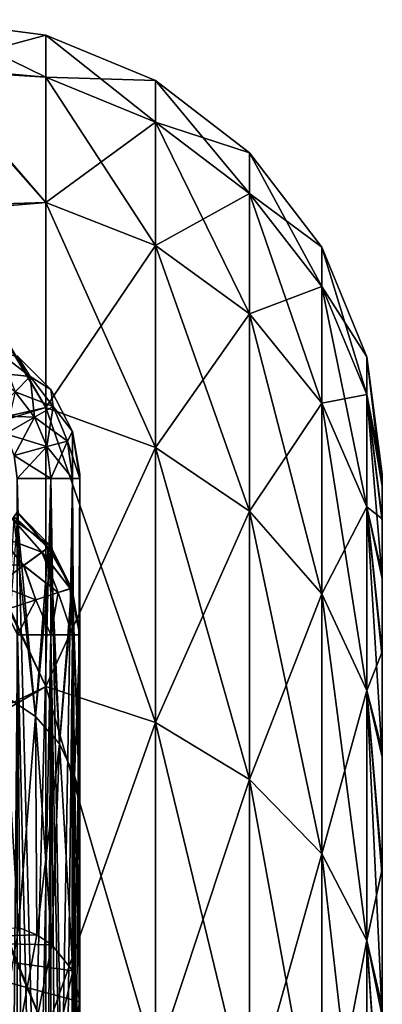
# Model space of a CAD drawing. Header units: millimetres. Extents: x -143 to 143, y -35 to 35.
# Tile 533 of 533: x 141.05 to 143.45, y 14 to 20.5. Entities that reach past the tile are written whole.
import ezdxf

# ---------------------------------------------------------------- set-up
doc = ezdxf.new("R2010")
doc.units = ezdxf.units.MM
doc.header["$LTSCALE"] = 65.185185
for name, color, linetype in [('1126', 7, 'CONTINUOUS'), ('1127', 7, 'CONTINUOUS'), ('1138', 7, 'CONTINUOUS'), ('1141', 7, 'CONTINUOUS'), ('1151', 7, 'CONTINUOUS'), ('1450', 7, 'CONTINUOUS'), ('1451', 7, 'CONTINUOUS'), ('1452', 7, 'CONTINUOUS'), ('1702', 7, 'CONTINUOUS'), ('1703', 7, 'CONTINUOUS'), ('1704', 7, 'CONTINUOUS'), ('1733', 7, 'CONTINUOUS'), ('1742', 7, 'CONTINUOUS'), ('1743', 7, 'CONTINUOUS'), ('859', 7, 'CONTINUOUS'), ('860', 7, 'CONTINUOUS'), ('865', 7, 'CONTINUOUS'), ('870', 7, 'CONTINUOUS'), ('871', 7, 'CONTINUOUS')]:
    doc.layers.add(name, color=color, linetype=linetype)

msp = doc.modelspace()

# ---------------------------------------------------------------- linework, layer by layer
at = {"layer": '1126', "linetype": 'CONTINUOUS'}
for points in [[(141.0373, 17.4714, 1.8094), (141.2588, 17.4714, 1.588), (141.0373, 9, 1.8094), (141.0373, 17.4714, 1.8094)], [(141.0373, 9, 1.8094), (141.2588, 17.4714, 1.588), (141.2588, 9, 1.588), (141.0373, 9, 1.8094)], [(141.2588, 17.4714, 1.588), (141.4011, 17.4714, 1.309), (141.2588, 9, 1.588), (141.2588, 17.4714, 1.588)], [(141.2588, 9, 1.588), (141.4011, 17.4714, 1.309), (141.4011, 9, 1.309), (141.2588, 9, 1.588)], [(141.45, 17.4714, 1), (141.45, 9, 1), (141.4011, 9, 1.309), (141.45, 17.4714, 1)], [(141.4011, 17.4714, 1.309), (141.45, 17.4714, 1), (141.4011, 9, 1.309), (141.4011, 17.4714, 1.309)]]:
    msp.add_3dface(points, dxfattribs=at)
at = {"layer": '1127', "linetype": 'CONTINUOUS'}
for points in [[(140.9255, 18.295, 1.309), (141.1225, 18.1439, 1.309), (140.8544, 18.1719, 1.588), (140.9255, 18.295, 1.309)], [(140.9255, 18.295, 1.309), (141.0378, 18.2791, 1.0462), (141.1225, 18.1439, 1.309), (140.9255, 18.295, 1.309)], [(141.0378, 18.2791, 1.0462), (141.259, 18.0582, 1.0336), (141.1225, 18.1439, 1.309), (141.0378, 18.2791, 1.0462)], [(140.8544, 18.1719, 1.588), (141.1225, 18.1439, 1.309), (141.0219, 18.0433, 1.588), (140.8544, 18.1719, 1.588)], [(141.1225, 18.1439, 1.309), (141.2736, 17.9469, 1.309), (141.0219, 18.0433, 1.588), (141.1225, 18.1439, 1.309)], [(141.1225, 18.1439, 1.309), (141.259, 18.0582, 1.0336), (141.2736, 17.9469, 1.309), (141.1225, 18.1439, 1.309)], [(141.0219, 18.0433, 1.588), (141.1505, 17.8758, 1.588), (140.8653, 17.8867, 1.8094), (141.0219, 18.0433, 1.588)], [(141.0219, 18.0433, 1.588), (141.2736, 17.9469, 1.309), (141.1505, 17.8758, 1.588), (141.0219, 18.0433, 1.588)], [(141.259, 18.0582, 1.0336), (141.4011, 17.7799, 1.0177), (141.2736, 17.9469, 1.309), (141.259, 18.0582, 1.0336)], [(141.2736, 17.9469, 1.309), (141.3687, 17.7176, 1.309), (141.1505, 17.8758, 1.588), (141.2736, 17.9469, 1.309)], [(141.2736, 17.9469, 1.309), (141.4011, 17.7799, 1.0177), (141.3687, 17.7176, 1.309), (141.2736, 17.9469, 1.309)], [(140.8653, 17.8867, 1.8094), (141.1505, 17.8758, 1.588), (140.9586, 17.765, 1.8094), (140.8653, 17.8867, 1.8094)], [(141.1505, 17.8758, 1.588), (141.2313, 17.6807, 1.588), (140.9586, 17.765, 1.8094), (141.1505, 17.8758, 1.588)], [(141.1505, 17.8758, 1.588), (141.3687, 17.7176, 1.309), (141.2313, 17.6807, 1.588), (141.1505, 17.8758, 1.588)], [(140.9586, 17.765, 1.8094), (141.2313, 17.6807, 1.588), (141.0173, 17.6234, 1.8094), (140.9586, 17.765, 1.8094)], [(141.4011, 17.7799, 1.0177), (141.45, 17.4714, 1), (141.3687, 17.7176, 1.309), (141.4011, 17.7799, 1.0177)], [(141.3687, 17.7176, 1.309), (141.4011, 17.4714, 1.309), (141.2313, 17.6807, 1.588), (141.3687, 17.7176, 1.309)], [(141.45, 17.4714, 1), (141.4011, 17.4714, 1.309), (141.3687, 17.7176, 1.309), (141.45, 17.4714, 1)], [(141.2313, 17.6807, 1.588), (141.2588, 17.4714, 1.588), (141.0173, 17.6234, 1.8094), (141.2313, 17.6807, 1.588)], [(141.2588, 17.4714, 1.588), (141.0373, 17.4714, 1.8094), (141.0173, 17.6234, 1.8094), (141.2588, 17.4714, 1.588)], [(141.4011, 17.4714, 1.309), (141.2588, 17.4714, 1.588), (141.2313, 17.6807, 1.588), (141.4011, 17.4714, 1.309)]]:
    msp.add_3dface(points, dxfattribs=at)
at = {"layer": '1138', "linetype": 'CONTINUOUS'}
for points in [[(141.1652, 14.4563, 11.055), (139.95, 14.419, 11.5906), (141.0457, 14.5063, 11.1613), (141.1652, 14.4563, 11.055)], [(141.2661, 14.3906, 10.9417), (139.95, 14.419, 11.5906), (141.1652, 14.4563, 11.055), (141.2661, 14.3906, 10.9417)], [(141.45, 14.0152, 10.4797), (141.45, 9.5355, 6), (139.95, 14.419, 11.5906), (141.45, 14.0152, 10.4797)], [(141.45, 14.0152, 10.4797), (139.95, 14.419, 11.5906), (141.4038, 14.2204, 10.7066), (141.45, 14.0152, 10.4797)], [(139.95, 14.419, 11.5906), (141.45, 9.5355, 6), (141.436, 9.3622, 5.8333), (139.95, 14.419, 11.5906)], [(141.4038, 14.2204, 10.7066), (139.95, 14.419, 11.5906), (141.2661, 14.3906, 10.9417), (141.4038, 14.2204, 10.7066)], [(140.9708, 8.456, 5.1463), (139.95, 14.419, 11.5906), (141.1015, 8.6126, 5.2414), (140.9708, 8.456, 5.1463)], [(141.1015, 8.6126, 5.2414), (139.95, 14.419, 11.5906), (141.2201, 8.7892, 5.3621), (141.1015, 8.6126, 5.2414)], [(141.2201, 8.7892, 5.3621), (139.95, 14.419, 11.5906), (141.319, 8.9791, 5.5053), (141.2201, 8.7892, 5.3621)], [(141.319, 8.9791, 5.5053), (139.95, 14.419, 11.5906), (141.3922, 9.1733, 5.665), (141.319, 8.9791, 5.5053)], [(141.3922, 9.1733, 5.665), (139.95, 14.419, 11.5906), (141.436, 9.3622, 5.8333), (141.3922, 9.1733, 5.665)]]:
    msp.add_3dface(points, dxfattribs=at)
at = {"layer": '1141', "linetype": 'CONTINUOUS'}
for points in [[(141.1571, 15.8992, 8.8721), (140.95, 16.0379, 8.9496), (141.0376, 17.1994, 6.2774), (141.1571, 15.8992, 8.8721)], [(141.2417, 17.0131, 6.2094), (141.1571, 15.8992, 8.8721), (141.0376, 17.1994, 6.2774), (141.2417, 17.0131, 6.2094)], [(141.2589, 16.9915, 6.2016), (141.1571, 15.8992, 8.8721), (141.2417, 17.0131, 6.2094), (141.2589, 16.9915, 6.2016)], [(141.316, 15.7183, 8.7712), (141.1571, 15.8992, 8.8721), (141.2589, 16.9915, 6.2016), (141.316, 15.7183, 8.7712)], [(141.3955, 16.7453, 6.1117), (141.316, 15.7183, 8.7712), (141.2589, 16.9915, 6.2016), (141.3955, 16.7453, 6.1117)], [(141.401, 16.7296, 6.106), (141.316, 15.7183, 8.7712), (141.3955, 16.7453, 6.1117), (141.401, 16.7296, 6.106)], [(141.4159, 15.5077, 8.6537), (141.316, 15.7183, 8.7712), (141.401, 16.7296, 6.106), (141.4159, 15.5077, 8.6537)], [(141.45, 16.4393, 6), (141.4159, 15.5077, 8.6537), (141.401, 16.7296, 6.106), (141.45, 16.4393, 6)], [(141.45, 16.4393, 6), (141.45, 15.3911, 8.3285), (141.4159, 15.5077, 8.6537), (141.45, 16.4393, 6)], [(141.1571, 15.8992, 8.8721), (141.0457, 14.5063, 11.1613), (140.95, 16.0379, 8.9496), (141.1571, 15.8992, 8.8721)], [(141.1652, 14.4563, 11.055), (141.0457, 14.5063, 11.1613), (141.1571, 15.8992, 8.8721), (141.1652, 14.4563, 11.055)], [(141.316, 15.7183, 8.7712), (141.1652, 14.4563, 11.055), (141.1571, 15.8992, 8.8721), (141.316, 15.7183, 8.7712)], [(141.2661, 14.3906, 10.9417), (141.1652, 14.4563, 11.055), (141.316, 15.7183, 8.7712), (141.2661, 14.3906, 10.9417)], [(141.4038, 14.2204, 10.7066), (141.2661, 14.3906, 10.9417), (141.316, 15.7183, 8.7712), (141.4038, 14.2204, 10.7066)], [(141.4159, 15.5077, 8.6537), (141.4038, 14.2204, 10.7066), (141.316, 15.7183, 8.7712), (141.4159, 15.5077, 8.6537)], [(141.45, 15.2815, 8.528), (141.4038, 14.2204, 10.7066), (141.4159, 15.5077, 8.6537), (141.45, 15.2815, 8.528)], [(141.45, 15.3911, 8.3285), (141.45, 15.2815, 8.528), (141.4159, 15.5077, 8.6537), (141.45, 15.3911, 8.3285)], [(141.45, 15.2815, 8.528), (141.45, 14.0152, 10.4797), (141.4038, 14.2204, 10.7066), (141.45, 15.2815, 8.528)]]:
    msp.add_3dface(points, dxfattribs=at)
at = {"layer": '1151', "linetype": 'CONTINUOUS'}
for points in [[(140.95, 16.0379, -8.9496), (141.1571, 15.8992, -8.8721), (141.0136, 17.2153, -6.2832), (140.95, 16.0379, -8.9496)], [(141.0136, 17.2153, -6.2832), (141.1571, 15.8992, -8.8721), (141.0376, 17.1994, -6.2774), (141.0136, 17.2153, -6.2832)], [(141.0376, 17.1994, -6.2774), (141.1571, 15.8992, -8.8721), (141.2411, 17.0138, -6.2097), (141.0376, 17.1994, -6.2774)], [(141.1571, 15.8992, -8.8721), (141.316, 15.7183, -8.7712), (141.2411, 17.0138, -6.2097), (141.1571, 15.8992, -8.8721)], [(141.2411, 17.0138, -6.2097), (141.316, 15.7183, -8.7712), (141.2589, 16.9915, -6.2016), (141.2411, 17.0138, -6.2097)], [(141.2589, 16.9915, -6.2016), (141.316, 15.7183, -8.7712), (141.3951, 16.7461, -6.112), (141.2589, 16.9915, -6.2016)], [(141.316, 15.7183, -8.7712), (141.4159, 15.5077, -8.6537), (141.3951, 16.7461, -6.112), (141.316, 15.7183, -8.7712)], [(141.3951, 16.7461, -6.112), (141.4159, 15.5077, -8.6537), (141.401, 16.7296, -6.106), (141.3951, 16.7461, -6.112)], [(141.45, 15.2815, -8.528), (141.45, 15.3911, -8.3285), (141.401, 16.7296, -6.106), (141.45, 15.2815, -8.528)], [(141.4159, 15.5077, -8.6537), (141.45, 15.2815, -8.528), (141.401, 16.7296, -6.106), (141.4159, 15.5077, -8.6537)], [(141.45, 15.3911, -8.3285), (141.45, 16.4393, -6), (141.401, 16.7296, -6.106), (141.45, 15.3911, -8.3285)], [(140.95, 16.0379, -8.9496), (141.0458, 14.5063, -11.1613), (141.1571, 15.8992, -8.8721), (140.95, 16.0379, -8.9496)], [(141.0458, 14.5063, -11.1613), (141.1654, 14.4563, -11.0549), (141.1571, 15.8992, -8.8721), (141.0458, 14.5063, -11.1613)], [(141.1654, 14.4563, -11.0549), (141.2663, 14.3905, -10.9415), (141.1571, 15.8992, -8.8721), (141.1654, 14.4563, -11.0549)], [(141.1571, 15.8992, -8.8721), (141.2663, 14.3905, -10.9415), (141.316, 15.7183, -8.7712), (141.1571, 15.8992, -8.8721)], [(141.2663, 14.3905, -10.9415), (141.4039, 14.2202, -10.7064), (141.316, 15.7183, -8.7712), (141.2663, 14.3905, -10.9415)], [(141.316, 15.7183, -8.7712), (141.4039, 14.2202, -10.7064), (141.4159, 15.5077, -8.6537), (141.316, 15.7183, -8.7712)], [(141.4039, 14.2202, -10.7064), (141.45, 14.0152, -10.4797), (141.4159, 15.5077, -8.6537), (141.4039, 14.2202, -10.7064)], [(141.45, 14.0152, -10.4797), (141.45, 15.2815, -8.528), (141.4159, 15.5077, -8.6537), (141.45, 14.0152, -10.4797)]]:
    msp.add_3dface(points, dxfattribs=at)
at = {"layer": '1450', "linetype": 'CONTINUOUS'}
for points in [[(140.45, 20.5), (140.45, 20.1897, 3.5533), (141.2265, 20.3978), (140.45, 20.5)], [(141.2265, 20.3978), (140.45, 20.1897, 3.5533), (141.2265, 20.1196, 3.3574), (141.2265, 20.3978)], [(141.2265, 20.3978), (141.2265, 20.1196, 3.3574), (141.9507, 20.0977), (141.2265, 20.3978)], [(140.45, 20.1897, 3.5533), (140.45, 19.2682, 6.9991), (141.2265, 19.2926, 6.6231), (140.45, 20.1897, 3.5533)], [(141.2265, 20.1196, 3.3574), (140.45, 20.1897, 3.5533), (141.2265, 19.2926, 6.6231), (141.2265, 20.1196, 3.3574)], [(141.2265, 20.1196, 3.3574), (141.2265, 19.2926, 6.6231), (141.9507, 19.8236, 3.308), (141.2265, 20.1196, 3.3574)], [(141.9507, 20.0977), (141.2265, 20.1196, 3.3574), (141.9507, 19.8236, 3.308), (141.9507, 20.0977)], [(141.9507, 20.0977), (141.9507, 19.8236, 3.308), (142.5724, 19.6202), (141.9507, 20.0977)], [(141.9507, 19.8236, 3.308), (141.2265, 19.2926, 6.6231), (141.9507, 19.0087, 6.5257), (141.9507, 19.8236, 3.308)], [(141.9507, 19.8236, 3.308), (141.9507, 19.0087, 6.5257), (142.5724, 19.3526, 3.2294), (141.9507, 19.8236, 3.308)], [(142.5724, 19.6202), (141.9507, 19.8236, 3.308), (142.5724, 19.3526, 3.2294), (142.5724, 19.6202)], [(142.5724, 19.6202), (142.5724, 19.3526, 3.2294), (143.0493, 18.998), (142.5724, 19.6202)], [(142.5724, 19.3526, 3.2294), (141.9507, 19.0087, 6.5257), (142.5724, 18.5571, 6.3707), (142.5724, 19.3526, 3.2294)], [(142.5724, 19.3526, 3.2294), (142.5724, 18.5571, 6.3707), (143.0493, 18.7389, 3.127), (142.5724, 19.3526, 3.2294)], [(143.0493, 18.998), (142.5724, 19.3526, 3.2294), (143.0493, 18.7389, 3.127), (143.0493, 18.998)], [(141.2265, 19.2926, 6.6231), (140.45, 19.2682, 6.9991), (141.2265, 17.9393, 9.7083), (141.2265, 19.2926, 6.6231)], [(140.45, 19.2682, 6.9991), (140.45, 17.7633, 10.233), (141.2265, 17.9393, 9.7083), (140.45, 19.2682, 6.9991)], [(141.2265, 19.2926, 6.6231), (141.2265, 17.9393, 9.7083), (141.9507, 19.0087, 6.5257), (141.2265, 19.2926, 6.6231)], [(141.9507, 19.0087, 6.5257), (141.2265, 17.9393, 9.7083), (141.9507, 17.6754, 9.5654), (141.9507, 19.0087, 6.5257)], [(141.9507, 19.0087, 6.5257), (141.9507, 17.6754, 9.5654), (142.5724, 18.5571, 6.3707), (141.9507, 19.0087, 6.5257)], [(143.3486, 18.2734), (143.0493, 18.998), (143.0493, 18.7389, 3.127), (143.3486, 18.2734)], [(143.0493, 18.7389, 3.127), (142.5724, 18.5571, 6.3707), (143.0493, 17.9686, 6.1686), (143.0493, 18.7389, 3.127)], [(143.3486, 18.0242, 3.0077), (143.3486, 18.2734), (143.0493, 18.7389, 3.127), (143.3486, 18.0242, 3.0077)], [(143.3486, 18.0242, 3.0077), (143.0493, 18.7389, 3.127), (143.0493, 17.9686, 6.1686), (143.3486, 18.0242, 3.0077)], [(142.5724, 18.5571, 6.3707), (141.9507, 17.6754, 9.5654), (142.5724, 17.2555, 9.3382), (142.5724, 18.5571, 6.3707)], [(142.5724, 18.5571, 6.3707), (142.5724, 17.2555, 9.3382), (143.0493, 17.9686, 6.1686), (142.5724, 18.5571, 6.3707)], [(143.3486, 18.2734), (143.3486, 18.0242, 3.0077), (143.45, 17.5), (143.3486, 18.2734)], [(143.3486, 17.2833, 5.9334), (143.3486, 18.0242, 3.0077), (143.0493, 17.9686, 6.1686), (143.3486, 17.2833, 5.9334)], [(143.3486, 18.0242, 3.0077), (143.3486, 17.2833, 5.9334), (143.45, 17.2051, 3.1992), (143.3486, 18.0242, 3.0077)], [(143.45, 17.5), (143.3486, 18.0242, 3.0077), (143.45, 17.4265, 1.6026), (143.45, 17.5)], [(143.45, 17.4265, 1.6026), (143.3486, 18.0242, 3.0077), (143.45, 17.2051, 3.1992), (143.45, 17.4265, 1.6026)], [(143.0493, 17.9686, 6.1686), (142.5724, 17.2555, 9.3382), (143.0493, 16.7082, 9.042), (143.0493, 17.9686, 6.1686)], [(143.3486, 17.2833, 5.9334), (143.0493, 17.9686, 6.1686), (143.0493, 16.7082, 9.042), (143.3486, 17.2833, 5.9334)], [(141.2265, 17.9393, 9.7083), (140.45, 17.7633, 10.233), (141.2265, 16.0967, 12.5286), (141.2265, 17.9393, 9.7083)], [(141.2265, 17.9393, 9.7083), (141.2265, 16.0967, 12.5286), (141.9507, 17.6754, 9.5654), (141.2265, 17.9393, 9.7083)], [(140.45, 17.7633, 10.233), (140.45, 15.7207, 13.1571), (141.2265, 16.0967, 12.5286), (140.45, 17.7633, 10.233)], [(141.9507, 17.6754, 9.5654), (141.2265, 16.0967, 12.5286), (141.9507, 15.8599, 12.3443), (141.9507, 17.6754, 9.5654)], [(141.9507, 17.6754, 9.5654), (141.9507, 15.8599, 12.3443), (142.5724, 17.2555, 9.3382), (141.9507, 17.6754, 9.5654)], [(142.5724, 17.2555, 9.3382), (141.9507, 15.8599, 12.3443), (142.5724, 15.4831, 12.051), (142.5724, 17.2555, 9.3382)], [(142.5724, 17.2555, 9.3382), (142.5724, 15.4831, 12.051), (143.0493, 16.7082, 9.042), (142.5724, 17.2555, 9.3382)], [(143.3486, 16.071, 8.6972), (143.3486, 17.2833, 5.9334), (143.0493, 16.7082, 9.042), (143.3486, 16.071, 8.6972)], [(143.3486, 17.2833, 5.9334), (143.3486, 16.071, 8.6972), (143.45, 16.3256, 6.3027), (143.3486, 17.2833, 5.9334)], [(143.45, 17.2051, 3.1992), (143.3486, 17.2833, 5.9334), (143.45, 16.8369, 4.7716), (143.45, 17.2051, 3.1992)], [(143.45, 16.8369, 4.7716), (143.3486, 17.2833, 5.9334), (143.45, 16.3256, 6.3027), (143.45, 16.8369, 4.7716)], [(143.0493, 16.7082, 9.042), (142.5724, 15.4831, 12.051), (143.0493, 14.9921, 11.6688), (143.0493, 16.7082, 9.042)], [(143.3486, 16.071, 8.6972), (143.0493, 16.7082, 9.042), (143.0493, 14.9921, 11.6688), (143.3486, 16.071, 8.6972)], [(143.45, 16.3256, 6.3027), (143.3486, 16.071, 8.6972), (143.45, 15.6757, 7.7796), (143.45, 16.3256, 6.3027)], [(141.2265, 16.0967, 12.5286), (140.45, 15.7207, 13.1571), (141.2265, 13.815, 15.0071), (141.2265, 16.0967, 12.5286)], [(141.2265, 16.0967, 12.5286), (141.2265, 13.815, 15.0071), (141.9507, 15.8599, 12.3443), (141.2265, 16.0967, 12.5286)], [(143.3486, 14.4203, 11.2238), (143.3486, 16.071, 8.6972), (143.0493, 14.9921, 11.6688), (143.3486, 14.4203, 11.2238)], [(143.3486, 16.071, 8.6972), (143.3486, 14.4203, 11.2238), (143.45, 14.8922, 9.1909), (143.3486, 16.071, 8.6972)], [(143.45, 15.6757, 7.7796), (143.3486, 16.071, 8.6972), (143.45, 14.8922, 9.1909), (143.45, 15.6757, 7.7796)], [(141.9507, 15.8599, 12.3443), (141.2265, 13.815, 15.0071), (141.9507, 13.6118, 14.7863), (141.9507, 15.8599, 12.3443)], [(141.9507, 15.8599, 12.3443), (141.9507, 13.6118, 14.7863), (142.5724, 15.4831, 12.051), (141.9507, 15.8599, 12.3443)], [(140.45, 15.7207, 13.1571), (140.45, 13.2022, 15.6829), (141.2265, 13.815, 15.0071), (140.45, 15.7207, 13.1571)], [(142.5724, 15.4831, 12.051), (141.9507, 13.6118, 14.7863), (142.5724, 13.2884, 14.4351), (142.5724, 15.4831, 12.051)], [(142.5724, 15.4831, 12.051), (142.5724, 13.2884, 14.4351), (143.0493, 14.9921, 11.6688), (142.5724, 15.4831, 12.051)], [(143.0493, 14.9921, 11.6688), (142.5724, 13.2884, 14.4351), (143.0493, 12.867, 13.9773), (143.0493, 14.9921, 11.6688)], [(143.3486, 14.4203, 11.2238), (143.0493, 14.9921, 11.6688), (143.0493, 12.867, 13.9773), (143.3486, 14.4203, 11.2238)], [(143.45, 14.8922, 9.1909), (143.3486, 14.4203, 11.2238), (143.45, 13.9819, 10.5241), (143.45, 14.8922, 9.1909)], [(143.3486, 12.3763, 13.4442), (143.3486, 14.4203, 11.2238), (143.0493, 12.867, 13.9773), (143.3486, 12.3763, 13.4442)], [(143.3486, 14.4203, 11.2238), (143.3486, 12.3763, 13.4442), (143.45, 12.9529, 11.7675), (143.3486, 14.4203, 11.2238)], [(143.45, 13.9819, 10.5241), (143.3486, 14.4203, 11.2238), (143.45, 12.9529, 11.7675), (143.45, 13.9819, 10.5241)]]:
    msp.add_3dface(points, dxfattribs=at)
at = {"layer": '1451', "linetype": 'CONTINUOUS'}
for points in [[(143.45, -17.5), (143.45, 17.5), (143.45, 17.4265, 1.6026), (143.45, -17.5)], [(143.45, 17.5), (143.45, -17.5), (143.45, -17.4265, -1.6026), (143.45, 17.5)], [(143.45, 17.4999, -0.0507), (143.45, 17.5), (143.45, -17.4265, -1.6026), (143.45, 17.4999, -0.0507)], [(143.45, 17.4998, -0.1005), (143.45, 17.4999, -0.0507), (143.45, -17.4265, -1.6026), (143.45, 17.4998, -0.1005)], [(143.45, 17.4169, -1.7034), (143.45, 17.4998, -0.1005), (143.45, -17.4265, -1.6026), (143.45, 17.4169, -1.7034)], [(143.45, -17.4998, 0.1005), (143.45, -17.4999, 0.0507), (143.45, 17.4265, 1.6026), (143.45, -17.4998, 0.1005)], [(143.45, -17.4998, 0.1005), (143.45, 17.4265, 1.6026), (143.45, -17.4169, 1.7034), (143.45, -17.4998, 0.1005)], [(143.45, -17.4999, 0.0507), (143.45, -17.5), (143.45, 17.4265, 1.6026), (143.45, -17.4999, 0.0507)], [(143.45, 17.4265, 1.6026), (143.45, 17.2051, 3.1992), (143.45, -17.4169, 1.7034), (143.45, 17.4265, 1.6026)], [(143.45, 17.1863, -3.2989), (143.45, 17.4169, -1.7034), (143.45, -17.2051, -3.1992), (143.45, 17.1863, -3.2989)], [(143.45, -17.2051, -3.1992), (143.45, 17.4169, -1.7034), (143.45, -17.4265, -1.6026), (143.45, -17.2051, -3.1992)], [(143.45, 17.2051, 3.1992), (143.45, 16.8369, 4.7716), (143.45, -17.1863, 3.2989), (143.45, 17.2051, 3.1992)], [(143.45, 17.2051, 3.1992), (143.45, -17.1863, 3.2989), (143.45, -17.4169, 1.7034), (143.45, 17.2051, 3.1992)], [(143.45, 16.809, -4.8691), (143.45, 17.1863, -3.2989), (143.45, -16.8369, -4.7716), (143.45, 16.809, -4.8691)], [(143.45, -16.8369, -4.7716), (143.45, 17.1863, -3.2989), (143.45, -17.2051, -3.1992), (143.45, -16.8369, -4.7716)], [(143.45, 16.8369, 4.7716), (143.45, 16.3256, 6.3027), (143.45, -16.809, 4.8691), (143.45, 16.8369, 4.7716)], [(143.45, 16.8369, 4.7716), (143.45, -16.809, 4.8691), (143.45, -17.1863, 3.2989), (143.45, 16.8369, 4.7716)], [(143.45, 16.2889, -6.3971), (143.45, 16.809, -4.8691), (143.45, -16.3256, -6.3027), (143.45, 16.2889, -6.3971)], [(143.45, -16.3256, -6.3027), (143.45, 16.809, -4.8691), (143.45, -16.8369, -4.7716), (143.45, -16.3256, -6.3027)], [(143.45, 16.3256, 6.3027), (143.45, 15.6757, 7.7796), (143.45, -16.2889, 6.3971), (143.45, 16.3256, 6.3027)], [(143.45, 16.3256, 6.3027), (143.45, -16.2889, 6.3971), (143.45, -16.809, 4.8691), (143.45, 16.3256, 6.3027)], [(143.45, 15.6304, -7.8702), (143.45, 16.2889, -6.3971), (143.45, -15.6757, -7.7796), (143.45, 15.6304, -7.8702)], [(143.45, -15.6757, -7.7796), (143.45, 16.2889, -6.3971), (143.45, -16.3256, -6.3027), (143.45, -15.6757, -7.7796)], [(143.45, 15.6757, 7.7796), (143.45, 14.8922, 9.1909), (143.45, -15.6304, 7.8702), (143.45, 15.6757, 7.7796)], [(143.45, 15.6757, 7.7796), (143.45, -15.6304, 7.8702), (143.45, -16.2889, 6.3971), (143.45, 15.6757, 7.7796)], [(143.45, 14.8387, -9.277), (143.45, 15.6304, -7.8702), (143.45, -14.8922, -9.1909), (143.45, 14.8387, -9.277)], [(143.45, -14.8922, -9.1909), (143.45, 15.6304, -7.8702), (143.45, -15.6757, -7.7796), (143.45, -14.8922, -9.1909)], [(143.45, 14.8922, 9.1909), (143.45, 13.9819, 10.5241), (143.45, -14.8387, 9.277), (143.45, 14.8922, 9.1909)], [(143.45, 14.8922, 9.1909), (143.45, -14.8387, 9.277), (143.45, -15.6304, 7.8702), (143.45, 14.8922, 9.1909)], [(143.45, 13.9208, -10.6048), (143.45, 14.8387, -9.277), (143.45, -13.9819, -10.5241), (143.45, 13.9208, -10.6048)], [(143.45, -13.9819, -10.5241), (143.45, 14.8387, -9.277), (143.45, -14.8922, -9.1909), (143.45, -13.9819, -10.5241)]]:
    msp.add_3dface(points, dxfattribs=at)
at = {"layer": '1452', "linetype": 'CONTINUOUS'}
for points in [[(140.45, 20.4999, -0.0589), (140.45, 20.5), (141.2265, 20.1196, -3.3574), (140.45, 20.4999, -0.0589)], [(140.45, 20.5), (141.2265, 20.3978), (141.2265, 20.1196, -3.3574), (140.45, 20.5)], [(140.45, 20.4997, -0.1177), (140.45, 20.4999, -0.0589), (141.2265, 20.1196, -3.3574), (140.45, 20.4997, -0.1177)], [(140.45, 20.169, -3.6692), (140.45, 20.4997, -0.1177), (141.2265, 20.1196, -3.3574), (140.45, 20.169, -3.6692)], [(141.2265, 20.3978), (141.9507, 20.0977), (141.9507, 19.8236, -3.308), (141.2265, 20.3978)], [(141.2265, 20.1196, -3.3574), (141.2265, 20.3978), (141.9507, 19.8236, -3.308), (141.2265, 20.1196, -3.3574)], [(140.45, 19.2277, -7.1097), (140.45, 20.169, -3.6692), (141.2265, 19.2926, -6.6231), (140.45, 19.2277, -7.1097)], [(141.2265, 19.2926, -6.6231), (140.45, 20.169, -3.6692), (141.2265, 20.1196, -3.3574), (141.2265, 19.2926, -6.6231)], [(141.2265, 19.2926, -6.6231), (141.2265, 20.1196, -3.3574), (141.9507, 19.0087, -6.5257), (141.2265, 19.2926, -6.6231)], [(141.9507, 19.0087, -6.5257), (141.2265, 20.1196, -3.3574), (141.9507, 19.8236, -3.308), (141.9507, 19.0087, -6.5257)], [(141.9507, 20.0977), (142.5724, 19.6202), (142.5724, 19.3526, -3.2294), (141.9507, 20.0977)], [(141.9507, 19.8236, -3.308), (141.9507, 20.0977), (142.5724, 19.3526, -3.2294), (141.9507, 19.8236, -3.308)], [(141.9507, 19.0087, -6.5257), (141.9507, 19.8236, -3.308), (142.5724, 18.5571, -6.3707), (141.9507, 19.0087, -6.5257)], [(142.5724, 18.5571, -6.3707), (141.9507, 19.8236, -3.308), (142.5724, 19.3526, -3.2294), (142.5724, 18.5571, -6.3707)], [(142.5724, 19.6202), (143.0493, 18.998), (143.0493, 18.7389, -3.127), (142.5724, 19.6202)], [(142.5724, 19.3526, -3.2294), (142.5724, 19.6202), (143.0493, 18.7389, -3.127), (142.5724, 19.3526, -3.2294)], [(142.5724, 18.5571, -6.3707), (142.5724, 19.3526, -3.2294), (143.0493, 17.9686, -6.1686), (142.5724, 18.5571, -6.3707)], [(143.0493, 17.9686, -6.1686), (142.5724, 19.3526, -3.2294), (143.0493, 18.7389, -3.127), (143.0493, 17.9686, -6.1686)], [(141.2265, 17.9393, -9.7083), (140.45, 19.2277, -7.1097), (141.2265, 19.2926, -6.6231), (141.2265, 17.9393, -9.7083)], [(141.2265, 17.9393, -9.7083), (141.2265, 19.2926, -6.6231), (141.9507, 17.6754, -9.5654), (141.2265, 17.9393, -9.7083)], [(141.9507, 17.6754, -9.5654), (141.2265, 19.2926, -6.6231), (141.9507, 19.0087, -6.5257), (141.9507, 17.6754, -9.5654)], [(140.45, 17.7043, -10.3348), (140.45, 19.2277, -7.1097), (141.2265, 17.9393, -9.7083), (140.45, 17.7043, -10.3348)], [(141.9507, 17.6754, -9.5654), (141.9507, 19.0087, -6.5257), (142.5724, 17.2555, -9.3382), (141.9507, 17.6754, -9.5654)], [(142.5724, 17.2555, -9.3382), (141.9507, 19.0087, -6.5257), (142.5724, 18.5571, -6.3707), (142.5724, 17.2555, -9.3382)], [(143.0493, 18.998), (143.3486, 18.2734), (143.3486, 18.0242, -3.0077), (143.0493, 18.998)], [(143.0493, 18.998), (143.3486, 18.0242, -3.0077), (143.0493, 18.7389, -3.127), (143.0493, 18.998)], [(143.3486, 18.0242, -3.0077), (143.3486, 17.2833, -5.9334), (143.0493, 18.7389, -3.127), (143.3486, 18.0242, -3.0077)], [(143.3486, 17.2833, -5.9334), (143.0493, 17.9686, -6.1686), (143.0493, 18.7389, -3.127), (143.3486, 17.2833, -5.9334)], [(142.5724, 17.2555, -9.3382), (142.5724, 18.5571, -6.3707), (143.0493, 16.7082, -9.042), (142.5724, 17.2555, -9.3382)], [(143.0493, 16.7082, -9.042), (142.5724, 18.5571, -6.3707), (143.0493, 17.9686, -6.1686), (143.0493, 16.7082, -9.042)], [(143.3486, 18.2734), (143.45, 17.5), (143.45, 17.4999, -0.0507), (143.3486, 18.2734)], [(143.3486, 18.2734), (143.45, 17.4999, -0.0507), (143.45, 17.4998, -0.1005), (143.3486, 18.2734)], [(143.3486, 18.2734), (143.45, 17.4998, -0.1005), (143.45, 17.4169, -1.7034), (143.3486, 18.2734)], [(143.3486, 18.2734), (143.45, 17.4169, -1.7034), (143.3486, 18.0242, -3.0077), (143.3486, 18.2734)], [(143.45, 17.4169, -1.7034), (143.45, 17.1863, -3.2989), (143.3486, 18.0242, -3.0077), (143.45, 17.4169, -1.7034)], [(143.45, 17.1863, -3.2989), (143.45, 16.809, -4.8691), (143.3486, 18.0242, -3.0077), (143.45, 17.1863, -3.2989)], [(143.3486, 18.0242, -3.0077), (143.45, 16.809, -4.8691), (143.3486, 17.2833, -5.9334), (143.3486, 18.0242, -3.0077)], [(143.3486, 17.2833, -5.9334), (143.3486, 16.071, -8.6972), (143.0493, 17.9686, -6.1686), (143.3486, 17.2833, -5.9334)], [(143.3486, 16.071, -8.6972), (143.0493, 16.7082, -9.042), (143.0493, 17.9686, -6.1686), (143.3486, 16.071, -8.6972)], [(141.2265, 16.0967, -12.5286), (140.45, 17.7043, -10.3348), (141.2265, 17.9393, -9.7083), (141.2265, 16.0967, -12.5286)], [(141.2265, 16.0967, -12.5286), (141.2265, 17.9393, -9.7083), (141.9507, 15.8599, -12.3443), (141.2265, 16.0967, -12.5286)], [(141.9507, 15.8599, -12.3443), (141.2265, 17.9393, -9.7083), (141.9507, 17.6754, -9.5654), (141.9507, 15.8599, -12.3443)], [(140.45, 15.6449, -13.2472), (140.45, 17.7043, -10.3348), (141.2265, 16.0967, -12.5286), (140.45, 15.6449, -13.2472)], [(141.9507, 15.8599, -12.3443), (141.9507, 17.6754, -9.5654), (142.5724, 15.4831, -12.051), (141.9507, 15.8599, -12.3443)], [(142.5724, 15.4831, -12.051), (141.9507, 17.6754, -9.5654), (142.5724, 17.2555, -9.3382), (142.5724, 15.4831, -12.051)], [(142.5724, 15.4831, -12.051), (142.5724, 17.2555, -9.3382), (143.0493, 14.9921, -11.6688), (142.5724, 15.4831, -12.051)], [(143.0493, 14.9921, -11.6688), (142.5724, 17.2555, -9.3382), (143.0493, 16.7082, -9.042), (143.0493, 14.9921, -11.6688)], [(143.45, 16.809, -4.8691), (143.45, 16.2889, -6.3971), (143.3486, 17.2833, -5.9334), (143.45, 16.809, -4.8691)], [(143.45, 16.2889, -6.3971), (143.45, 15.6304, -7.8702), (143.3486, 17.2833, -5.9334), (143.45, 16.2889, -6.3971)], [(143.3486, 17.2833, -5.9334), (143.45, 15.6304, -7.8702), (143.3486, 16.071, -8.6972), (143.3486, 17.2833, -5.9334)], [(143.3486, 16.071, -8.6972), (143.3486, 14.4203, -11.2238), (143.0493, 16.7082, -9.042), (143.3486, 16.071, -8.6972)], [(143.3486, 14.4203, -11.2238), (143.0493, 14.9921, -11.6688), (143.0493, 16.7082, -9.042), (143.3486, 14.4203, -11.2238)], [(141.2265, 13.815, -15.0071), (140.45, 15.6449, -13.2472), (141.2265, 16.0967, -12.5286), (141.2265, 13.815, -15.0071)], [(141.2265, 13.815, -15.0071), (141.2265, 16.0967, -12.5286), (141.9507, 13.6118, -14.7863), (141.2265, 13.815, -15.0071)], [(141.9507, 13.6118, -14.7863), (141.2265, 16.0967, -12.5286), (141.9507, 15.8599, -12.3443), (141.9507, 13.6118, -14.7863)], [(143.45, 15.6304, -7.8702), (143.45, 14.8387, -9.277), (143.3486, 16.071, -8.6972), (143.45, 15.6304, -7.8702)], [(143.45, 14.8387, -9.277), (143.45, 13.9208, -10.6048), (143.3486, 16.071, -8.6972), (143.45, 14.8387, -9.277)], [(143.3486, 16.071, -8.6972), (143.45, 13.9208, -10.6048), (143.3486, 14.4203, -11.2238), (143.3486, 16.071, -8.6972)], [(141.9507, 13.6118, -14.7863), (141.9507, 15.8599, -12.3443), (142.5724, 13.2884, -14.4351), (141.9507, 13.6118, -14.7863)], [(142.5724, 13.2884, -14.4351), (141.9507, 15.8599, -12.3443), (142.5724, 15.4831, -12.051), (142.5724, 13.2884, -14.4351)], [(140.45, 13.1119, -15.7584), (140.45, 15.6449, -13.2472), (141.2265, 13.815, -15.0071), (140.45, 13.1119, -15.7584)], [(142.5724, 13.2884, -14.4351), (142.5724, 15.4831, -12.051), (143.0493, 12.867, -13.9773), (142.5724, 13.2884, -14.4351)], [(143.0493, 12.867, -13.9773), (142.5724, 15.4831, -12.051), (143.0493, 14.9921, -11.6688), (143.0493, 12.867, -13.9773)], [(143.3486, 14.4203, -11.2238), (143.3486, 12.3763, -13.4442), (143.0493, 14.9921, -11.6688), (143.3486, 14.4203, -11.2238)], [(143.3486, 12.3763, -13.4442), (143.0493, 12.867, -13.9773), (143.0493, 14.9921, -11.6688), (143.3486, 12.3763, -13.4442)], [(143.45, 13.9208, -10.6048), (143.45, 12.8845, -11.8422), (143.3486, 14.4203, -11.2238), (143.45, 13.9208, -10.6048)], [(143.3486, 14.4203, -11.2238), (143.45, 12.8845, -11.8422), (143.3486, 12.3763, -13.4442), (143.3486, 14.4203, -11.2238)]]:
    msp.add_3dface(points, dxfattribs=at)
at = {"layer": '1702', "linetype": 'CONTINUOUS'}
for points in [[(139.95, 7.8284, -5), (141.1654, 14.4563, -11.0549), (141.0458, 14.5063, -11.1613), (139.95, 7.8284, -5)], [(139.95, 7.8284, -5), (141.2663, 14.3905, -10.9415), (141.1654, 14.4563, -11.0549), (139.95, 7.8284, -5)], [(139.95, 7.8284, -5), (141.4039, 14.2202, -10.7064), (141.2663, 14.3905, -10.9415), (139.95, 7.8284, -5)], [(139.95, 7.8284, -5), (141.45, 14.0152, -10.4797), (141.4039, 14.2202, -10.7064), (139.95, 7.8284, -5)], [(141.45, 9.5355, -6), (141.45, 14.0152, -10.4797), (139.95, 7.8284, -5), (141.45, 9.5355, -6)]]:
    msp.add_3dface(points, dxfattribs=at)
at = {"layer": '1703', "linetype": 'CONTINUOUS'}
for points in [[(141.1015, 8.6126, -5.2414), (140.9708, 8.456, -5.1463), (141.0378, 16.4393, -5.191), (141.1015, 8.6126, -5.2414)], [(141.259, 16.4393, -5.4122), (141.1015, 8.6126, -5.2414), (141.0378, 16.4393, -5.191), (141.259, 16.4393, -5.4122)], [(141.2201, 8.7892, -5.3621), (141.1015, 8.6126, -5.2414), (141.259, 16.4393, -5.4122), (141.2201, 8.7892, -5.3621)], [(141.319, 8.9791, -5.5053), (141.2201, 8.7892, -5.3621), (141.259, 16.4393, -5.4122), (141.319, 8.9791, -5.5053)], [(141.4011, 16.4393, -5.691), (141.319, 8.9791, -5.5053), (141.259, 16.4393, -5.4122), (141.4011, 16.4393, -5.691)], [(141.3922, 9.1733, -5.665), (141.319, 8.9791, -5.5053), (141.4011, 16.4393, -5.691), (141.3922, 9.1733, -5.665)], [(141.436, 9.3622, -5.8333), (141.3922, 9.1733, -5.665), (141.4011, 16.4393, -5.691), (141.436, 9.3622, -5.8333)], [(141.45, 16.4393, -6), (141.436, 9.3622, -5.8333), (141.4011, 16.4393, -5.691), (141.45, 16.4393, -6)], [(141.45, 16.4393, -6), (141.45, 9.5355, -6), (141.436, 9.3622, -5.8333), (141.45, 16.4393, -6)]]:
    msp.add_3dface(points, dxfattribs=at)
at = {"layer": '1704', "linetype": 'CONTINUOUS'}
for points in [[(141.005, 17.2042, -5.6731), (141.0371, 17.2484, -5.9764), (141.2558, 17.0251, -5.9136), (141.005, 17.2042, -5.6731)], [(141.0136, 17.2153, -6.2832), (141.2411, 17.0138, -6.2097), (141.0371, 17.2484, -5.9764), (141.0136, 17.2153, -6.2832)], [(141.0371, 17.2484, -5.9764), (141.2411, 17.0138, -6.2097), (141.2558, 17.0251, -5.9136), (141.0371, 17.2484, -5.9764)], [(140.9202, 17.0873, -5.4008), (141.005, 17.2042, -5.6731), (141.2001, 16.9846, -5.6259), (140.9202, 17.0873, -5.4008)], [(141.2001, 16.9846, -5.6259), (141.005, 17.2042, -5.6731), (141.2558, 17.0251, -5.9136), (141.2001, 16.9846, -5.6259)], [(141.0136, 17.2153, -6.2832), (141.0376, 17.1994, -6.2774), (141.2411, 17.0138, -6.2097), (141.0136, 17.2153, -6.2832)], [(140.7907, 16.9088, -5.1855), (140.9202, 17.0873, -5.4008), (141.0788, 16.8964, -5.371), (140.7907, 16.9088, -5.1855)], [(141.0788, 16.8964, -5.371), (140.9202, 17.0873, -5.4008), (141.2001, 16.9846, -5.6259), (141.0788, 16.8964, -5.371)], [(141.0788, 16.8964, -5.371), (141.2001, 16.9846, -5.6259), (141.3068, 16.7177, -5.5659), (141.0788, 16.8964, -5.371)], [(141.2001, 16.9846, -5.6259), (141.2558, 17.0251, -5.9136), (141.3876, 16.7439, -5.8322), (141.2001, 16.9846, -5.6259)], [(141.3068, 16.7177, -5.5659), (141.2001, 16.9846, -5.6259), (141.3876, 16.7439, -5.8322), (141.3068, 16.7177, -5.5659)], [(141.2411, 17.0138, -6.2097), (141.3951, 16.7461, -6.112), (141.2558, 17.0251, -5.9136), (141.2411, 17.0138, -6.2097)], [(141.2411, 17.0138, -6.2097), (141.2589, 16.9915, -6.2016), (141.3951, 16.7461, -6.112), (141.2411, 17.0138, -6.2097)], [(141.2558, 17.0251, -5.9136), (141.3951, 16.7461, -6.112), (141.3876, 16.7439, -5.8322), (141.2558, 17.0251, -5.9136)], [(140.9025, 16.7683, -5.1711), (140.7907, 16.9088, -5.1855), (141.0788, 16.8964, -5.371), (140.9025, 16.7683, -5.1711)], [(140.9025, 16.7683, -5.1711), (141.0788, 16.8964, -5.371), (141.159, 16.6697, -5.3335), (140.9025, 16.7683, -5.1711)], [(141.159, 16.6697, -5.3335), (141.0788, 16.8964, -5.371), (141.3068, 16.7177, -5.5659), (141.159, 16.6697, -5.3335)], [(140.9559, 16.6037, -5.1532), (140.9025, 16.7683, -5.1711), (141.159, 16.6697, -5.3335), (140.9559, 16.6037, -5.1532)], [(141.259, 16.4393, -5.4122), (141.159, 16.6697, -5.3335), (141.3068, 16.7177, -5.5659), (141.259, 16.4393, -5.4122)], [(141.4011, 16.4393, -5.691), (141.259, 16.4393, -5.4122), (141.3068, 16.7177, -5.5659), (141.4011, 16.4393, -5.691)], [(141.4011, 16.4393, -5.691), (141.3068, 16.7177, -5.5659), (141.3876, 16.7439, -5.8322), (141.4011, 16.4393, -5.691)], [(141.3951, 16.7461, -6.112), (141.45, 16.4393, -6), (141.3876, 16.7439, -5.8322), (141.3951, 16.7461, -6.112)], [(141.45, 16.4393, -6), (141.4011, 16.4393, -5.691), (141.3876, 16.7439, -5.8322), (141.45, 16.4393, -6)], [(141.45, 16.4393, -6), (141.3951, 16.7461, -6.112), (141.401, 16.7296, -6.106), (141.45, 16.4393, -6)], [(141.0378, 16.4393, -5.191), (140.9559, 16.6037, -5.1532), (141.159, 16.6697, -5.3335), (141.0378, 16.4393, -5.191)], [(141.259, 16.4393, -5.4122), (141.0378, 16.4393, -5.191), (141.159, 16.6697, -5.3335), (141.259, 16.4393, -5.4122)]]:
    msp.add_3dface(points, dxfattribs=at)
at = {"layer": '1733', "linetype": 'CONTINUOUS'}
for points in [[(141.2588, 17.4714, -1.588), (141.0373, 17.4714, -1.8094), (141.2588, 9, -1.588), (141.2588, 17.4714, -1.588)], [(141.2588, 9, -1.588), (141.0373, 17.4714, -1.8094), (141.0373, 9, -1.8094), (141.2588, 9, -1.588)], [(141.4011, 17.4714, -1.309), (141.2588, 17.4714, -1.588), (141.4011, 9, -1.309), (141.4011, 17.4714, -1.309)], [(141.4011, 9, -1.309), (141.2588, 17.4714, -1.588), (141.2588, 9, -1.588), (141.4011, 9, -1.309)], [(141.45, 17.4714, -1), (141.4011, 17.4714, -1.309), (141.45, 9, -1), (141.45, 17.4714, -1)], [(141.45, 9, -1), (141.4011, 17.4714, -1.309), (141.4011, 9, -1.309), (141.45, 9, -1)]]:
    msp.add_3dface(points, dxfattribs=at)
at = {"layer": '1742', "linetype": 'CONTINUOUS'}
for points in [[(141.0379, 17.2479, 5.9763), (141.0057, 17.2037, 5.673), (141.2563, 17.0244, 5.9134), (141.0379, 17.2479, 5.9763)], [(141.2417, 17.0131, 6.2094), (141.0376, 17.1994, 6.2774), (141.0379, 17.2479, 5.9763), (141.2417, 17.0131, 6.2094)], [(141.2417, 17.0131, 6.2094), (141.0379, 17.2479, 5.9763), (141.2563, 17.0244, 5.9134), (141.2417, 17.0131, 6.2094)], [(141.0057, 17.2037, 5.673), (140.9208, 17.0868, 5.4008), (141.2006, 16.9839, 5.6258), (141.0057, 17.2037, 5.673)], [(141.2563, 17.0244, 5.9134), (141.0057, 17.2037, 5.673), (141.2006, 16.9839, 5.6258), (141.2563, 17.0244, 5.9134)], [(140.9208, 17.0868, 5.4008), (140.7911, 16.9085, 5.1854), (141.0792, 16.8958, 5.3709), (140.9208, 17.0868, 5.4008)], [(141.2006, 16.9839, 5.6258), (140.9208, 17.0868, 5.4008), (141.0792, 16.8958, 5.3709), (141.2006, 16.9839, 5.6258)], [(141.2006, 16.9839, 5.6258), (141.0792, 16.8958, 5.3709), (141.307, 16.7168, 5.5657), (141.2006, 16.9839, 5.6258)], [(141.2563, 17.0244, 5.9134), (141.2006, 16.9839, 5.6258), (141.3878, 16.743, 5.832), (141.2563, 17.0244, 5.9134)], [(141.3878, 16.743, 5.832), (141.2006, 16.9839, 5.6258), (141.307, 16.7168, 5.5657), (141.3878, 16.743, 5.832)], [(141.2589, 16.9915, 6.2016), (141.2417, 17.0131, 6.2094), (141.2563, 17.0244, 5.9134), (141.2589, 16.9915, 6.2016)], [(141.3955, 16.7453, 6.1117), (141.2589, 16.9915, 6.2016), (141.2563, 17.0244, 5.9134), (141.3955, 16.7453, 6.1117)], [(141.3955, 16.7453, 6.1117), (141.2563, 17.0244, 5.9134), (141.3878, 16.743, 5.832), (141.3955, 16.7453, 6.1117)], [(141.0792, 16.8958, 5.3709), (140.7911, 16.9085, 5.1854), (140.9028, 16.7678, 5.1711), (141.0792, 16.8958, 5.3709)], [(141.0792, 16.8958, 5.3709), (140.9028, 16.7678, 5.1711), (141.1592, 16.669, 5.3334), (141.0792, 16.8958, 5.3709)], [(141.307, 16.7168, 5.5657), (141.0792, 16.8958, 5.3709), (141.1592, 16.669, 5.3334), (141.307, 16.7168, 5.5657)], [(141.1592, 16.669, 5.3334), (140.9028, 16.7678, 5.1711), (140.956, 16.6032, 5.1532), (141.1592, 16.669, 5.3334)], [(141.307, 16.7168, 5.5657), (141.1592, 16.669, 5.3334), (141.259, 16.4393, 5.4122), (141.307, 16.7168, 5.5657)], [(141.4011, 16.4393, 5.691), (141.307, 16.7168, 5.5657), (141.259, 16.4393, 5.4122), (141.4011, 16.4393, 5.691)], [(141.3878, 16.743, 5.832), (141.307, 16.7168, 5.5657), (141.4011, 16.4393, 5.691), (141.3878, 16.743, 5.832)], [(141.401, 16.7296, 6.106), (141.3955, 16.7453, 6.1117), (141.3878, 16.743, 5.832), (141.401, 16.7296, 6.106)], [(141.45, 16.4393, 6), (141.401, 16.7296, 6.106), (141.3878, 16.743, 5.832), (141.45, 16.4393, 6)], [(141.45, 16.4393, 6), (141.3878, 16.743, 5.832), (141.4011, 16.4393, 5.691), (141.45, 16.4393, 6)], [(141.1592, 16.669, 5.3334), (140.956, 16.6032, 5.1532), (141.0378, 16.4393, 5.191), (141.1592, 16.669, 5.3334)], [(141.259, 16.4393, 5.4122), (141.1592, 16.669, 5.3334), (141.0378, 16.4393, 5.191), (141.259, 16.4393, 5.4122)]]:
    msp.add_3dface(points, dxfattribs=at)
at = {"layer": '1743', "linetype": 'CONTINUOUS'}
for points in [[(140.9708, 8.456, 5.1463), (141.1015, 8.6126, 5.2414), (141.0378, 16.4393, 5.191), (140.9708, 8.456, 5.1463)], [(141.1015, 8.6126, 5.2414), (141.2201, 8.7892, 5.3621), (141.0378, 16.4393, 5.191), (141.1015, 8.6126, 5.2414)], [(141.2201, 8.7892, 5.3621), (141.259, 16.4393, 5.4122), (141.0378, 16.4393, 5.191), (141.2201, 8.7892, 5.3621)], [(141.2201, 8.7892, 5.3621), (141.319, 8.9791, 5.5053), (141.259, 16.4393, 5.4122), (141.2201, 8.7892, 5.3621)], [(141.319, 8.9791, 5.5053), (141.3922, 9.1733, 5.665), (141.259, 16.4393, 5.4122), (141.319, 8.9791, 5.5053)], [(141.3922, 9.1733, 5.665), (141.4011, 16.4393, 5.691), (141.259, 16.4393, 5.4122), (141.3922, 9.1733, 5.665)], [(141.3922, 9.1733, 5.665), (141.436, 9.3622, 5.8333), (141.4011, 16.4393, 5.691), (141.3922, 9.1733, 5.665)], [(141.45, 9.5355, 6), (141.45, 16.4393, 6), (141.4011, 16.4393, 5.691), (141.45, 9.5355, 6)], [(141.436, 9.3622, 5.8333), (141.45, 9.5355, 6), (141.4011, 16.4393, 5.691), (141.436, 9.3622, 5.8333)]]:
    msp.add_3dface(points, dxfattribs=at)
at = {"layer": '859', "linetype": 'CONTINUOUS'}
for points in [[(140.9255, 18.295, -1.309), (141.0219, 18.0433, -1.588), (141.1225, 18.1439, -1.309), (140.9255, 18.295, -1.309)], [(140.9255, 18.295, -1.309), (141.1225, 18.1439, -1.309), (141.0378, 18.2791, -1.0462), (140.9255, 18.295, -1.309)], [(141.0378, 18.2791, -1.0462), (141.1225, 18.1439, -1.309), (141.259, 18.0582, -1.0336), (141.0378, 18.2791, -1.0462)], [(141.0219, 18.0433, -1.588), (141.1505, 17.8758, -1.588), (141.1225, 18.1439, -1.309), (141.0219, 18.0433, -1.588)], [(141.1225, 18.1439, -1.309), (141.1505, 17.8758, -1.588), (141.2736, 17.9469, -1.309), (141.1225, 18.1439, -1.309)], [(141.1225, 18.1439, -1.309), (141.2736, 17.9469, -1.309), (141.259, 18.0582, -1.0336), (141.1225, 18.1439, -1.309)], [(141.0219, 18.0433, -1.588), (140.9586, 17.765, -1.8094), (141.1505, 17.8758, -1.588), (141.0219, 18.0433, -1.588)], [(141.259, 18.0582, -1.0336), (141.2736, 17.9469, -1.309), (141.4011, 17.7799, -1.0177), (141.259, 18.0582, -1.0336)], [(141.1505, 17.8758, -1.588), (141.2313, 17.6807, -1.588), (141.2736, 17.9469, -1.309), (141.1505, 17.8758, -1.588)], [(141.2736, 17.9469, -1.309), (141.2313, 17.6807, -1.588), (141.3687, 17.7176, -1.309), (141.2736, 17.9469, -1.309)], [(141.2736, 17.9469, -1.309), (141.3687, 17.7176, -1.309), (141.4011, 17.7799, -1.0177), (141.2736, 17.9469, -1.309)], [(140.9586, 17.765, -1.8094), (141.0173, 17.6234, -1.8094), (141.1505, 17.8758, -1.588), (140.9586, 17.765, -1.8094)], [(141.1505, 17.8758, -1.588), (141.0173, 17.6234, -1.8094), (141.2313, 17.6807, -1.588), (141.1505, 17.8758, -1.588)], [(141.3687, 17.7176, -1.309), (141.4011, 17.4714, -1.309), (141.4011, 17.7799, -1.0177), (141.3687, 17.7176, -1.309)], [(141.4011, 17.7799, -1.0177), (141.4011, 17.4714, -1.309), (141.45, 17.4714, -1), (141.4011, 17.7799, -1.0177)], [(141.2313, 17.6807, -1.588), (141.2588, 17.4714, -1.588), (141.3687, 17.7176, -1.309), (141.2313, 17.6807, -1.588)], [(141.3687, 17.7176, -1.309), (141.2588, 17.4714, -1.588), (141.4011, 17.4714, -1.309), (141.3687, 17.7176, -1.309)], [(141.0173, 17.6234, -1.8094), (141.0373, 17.4714, -1.8094), (141.2313, 17.6807, -1.588), (141.0173, 17.6234, -1.8094)], [(141.2313, 17.6807, -1.588), (141.0373, 17.4714, -1.8094), (141.2588, 17.4714, -1.588), (141.2313, 17.6807, -1.588)]]:
    msp.add_3dface(points, dxfattribs=at)
at = {"layer": '860', "linetype": 'CONTINUOUS'}
for points in [[(141.0378, 18.2791, -1.0462), (141.259, 18.0582, -1.0336), (141.0378, 18.2791, 1.0462), (141.0378, 18.2791, -1.0462)], [(141.0378, 18.2791, 1.0462), (141.259, 18.0582, -1.0336), (141.259, 18.0582, 1.0336), (141.0378, 18.2791, 1.0462)], [(141.259, 18.0582, -1.0336), (141.4011, 17.7799, -1.0177), (141.259, 18.0582, 1.0336), (141.259, 18.0582, -1.0336)], [(141.259, 18.0582, 1.0336), (141.4011, 17.7799, -1.0177), (141.4011, 17.7799, 1.0177), (141.259, 18.0582, 1.0336)], [(141.4011, 17.7799, -1.0177), (141.45, 17.4714, -1), (141.4011, 17.7799, 1.0177), (141.4011, 17.7799, -1.0177)], [(141.45, 17.4714, -1), (141.45, 17.4912, -0.5559), (141.4011, 17.7799, 1.0177), (141.45, 17.4714, -1)], [(141.45, 17.4912, -0.5559), (141.45, 17.4996, -0.1114), (141.4011, 17.7799, 1.0177), (141.45, 17.4912, -0.5559)], [(141.4011, 17.7799, 1.0177), (141.45, 17.4996, -0.1114), (141.45, 17.4944, 0.4445), (141.4011, 17.7799, 1.0177)], [(141.45, 17.4714, 1), (141.4011, 17.7799, 1.0177), (141.45, 17.4944, 0.4445), (141.45, 17.4714, 1)]]:
    msp.add_3dface(points, dxfattribs=at)
at = {"layer": '865', "linetype": 'CONTINUOUS'}
for points in [[(141.45, 17.4996, -0.1114), (141.45, 17.4912, -0.5559), (141.45, 17.4944, 0.4445), (141.45, 17.4996, -0.1114)], [(141.45, 17.4912, -0.5559), (141.45, 17.4714, -1), (141.45, 17.4944, 0.4445), (141.45, 17.4912, -0.5559)], [(141.45, 17.4714, -1), (141.45, 17.4714, 1), (141.45, 17.4944, 0.4445), (141.45, 17.4714, -1)], [(141.45, 17.4714, 1), (141.45, 17.4714, -1), (141.45, 9, -1), (141.45, 17.4714, 1)], [(141.45, 9, 1), (141.45, 17.4714, 1), (141.45, 9, -1), (141.45, 9, 1)]]:
    msp.add_3dface(points, dxfattribs=at)
at = {"layer": '870', "linetype": 'CONTINUOUS'}
for points in [[(141.45, 14.0152, -10.4797), (141.45, 9.5355, -6), (141.45, 16.4393, -6), (141.45, 14.0152, -10.4797)], [(141.45, 15.2815, -8.528), (141.45, 14.0152, -10.4797), (141.45, 16.4393, -6), (141.45, 15.2815, -8.528)], [(141.45, 15.3911, -8.3285), (141.45, 15.2815, -8.528), (141.45, 16.4393, -6), (141.45, 15.3911, -8.3285)]]:
    msp.add_3dface(points, dxfattribs=at)
at = {"layer": '871', "linetype": 'CONTINUOUS'}
for points in [[(141.45, 16.4393, 6), (141.45, 9.5355, 6), (141.45, 15.3911, 8.3285), (141.45, 16.4393, 6)], [(141.45, 15.3911, 8.3285), (141.45, 9.5355, 6), (141.45, 15.2815, 8.528), (141.45, 15.3911, 8.3285)], [(141.45, 9.5355, 6), (141.45, 14.0152, 10.4797), (141.45, 15.2815, 8.528), (141.45, 9.5355, 6)]]:
    msp.add_3dface(points, dxfattribs=at)

doc.saveas('drawing.dxf')
